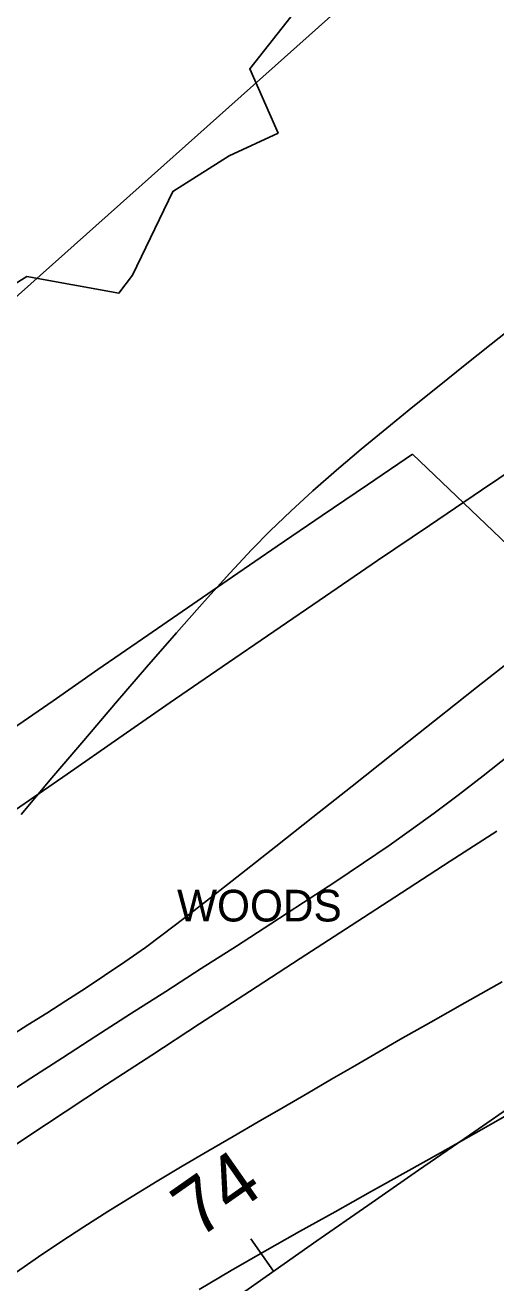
# Model space of a CAD drawing. Extents: x 1957117 to 1971063, y 701601 to 715861.
# Drawn here: x 1965032.6 to 1965056.4, y 708783.6 to 708847.1 of the extents above; entities that cross this region are included whole.
import ezdxf

# ---------------------------------------------------------------- set-up
doc = ezdxf.new("R2010")
doc.units = 0
for name, color, linetype in [('DT_X_Contour_Major', 7, 'Continuous'), ('DT_X_Contour_Minor', 7, 'Continuous'), ('DT_X_TIN_Hull', 7, 'Continuous'), ('GE_X_CL_20', 7, 'Continuous'), ('RW_X_Esmt_RR', 7, 'Continuous'), ('SC_Shading5', 7, 'Continuous'), ('VG_X_Text', 7, 'Continuous'), ('VG_X_Tree_Line_Rt', 7, 'Continuous')]:
    doc.layers.add(name, color=color, linetype=linetype)

msp = doc.modelspace()

# ---------------------------------------------------------------- linework, layer by layer
at = {"layer": 'DT_X_Contour_Major'}
for points in [[(1965056.737, 708798.8), (1965054.854, 708797.736), (1965053.131, 708796.761), (1965051.605, 708795.893), (1965050.312, 708795.152), (1965049.288, 708794.558), (1965048.121, 708793.875), (1965046.915, 708793.176), (1965045.678, 708792.46), (1965044.418, 708791.732), (1965043.143, 708790.992), (1965041.86, 708790.243), (1965040.577, 708789.487), (1965039.303, 708788.726), (1965038.044, 708787.962), (1965036.808, 708787.197), (1965035.604, 708786.433), (1965034.438, 708785.673), (1965033.319, 708784.918), (1965032.2, 708784.134)], [(1965056.737, 708798.8), (1965054.854, 708797.736), (1965053.131, 708796.761), (1965051.605, 708795.893), (1965050.312, 708795.152), (1965049.288, 708794.558), (1965048.121, 708793.875), (1965046.915, 708793.176), (1965045.678, 708792.46), (1965044.418, 708791.732), (1965043.143, 708790.992), (1965041.86, 708790.243), (1965040.577, 708789.487), (1965039.303, 708788.726), (1965038.044, 708787.962), (1965036.808, 708787.197), (1965035.604, 708786.433), (1965034.438, 708785.673), (1965033.319, 708784.918), (1965032.2, 708784.134)], [(1965041.431, 708783.266), (1965043.05, 708784.217), (1965044.75, 708785.195), (1965046.506, 708786.19), (1965048.296, 708787.193), (1965050.093, 708788.196), (1965051.874, 708789.189), (1965053.616, 708790.163), (1965055.293, 708791.109), (1965056.881, 708792.018)], [(1965041.431, 708783.266), (1965043.05, 708784.217), (1965044.75, 708785.195), (1965046.506, 708786.19), (1965048.296, 708787.193), (1965050.093, 708788.196), (1965051.874, 708789.189), (1965053.616, 708790.163), (1965055.293, 708791.109), (1965056.881, 708792.018)]]:
    msp.add_lwpolyline(points, dxfattribs=at)
at = {"layer": 'DT_X_Contour_Minor'}
for points in [[(1965032.429, 708807.234), (1965033.994, 708809.09), (1965035.595, 708810.976), (1965037.199, 708812.852), (1965038.773, 708814.675), (1965040.282, 708816.405), (1965041.694, 708817.999), (1965042.975, 708819.417), (1965044.092, 708820.618), (1965045.011, 708821.559), (1965046.053, 708822.556), (1965047.178, 708823.579), (1965048.371, 708824.622), (1965049.619, 708825.68), (1965050.907, 708826.746), (1965052.222, 708827.815), (1965053.549, 708828.881), (1965054.876, 708829.938), (1965056.188, 708830.981), (1965057.471, 708832.003)], [(1965032.429, 708807.234), (1965033.994, 708809.09), (1965035.595, 708810.976), (1965037.199, 708812.852), (1965038.773, 708814.675), (1965040.282, 708816.405), (1965041.694, 708817.999), (1965042.975, 708819.417), (1965044.092, 708820.618), (1965045.011, 708821.559), (1965046.053, 708822.556), (1965047.178, 708823.579), (1965048.371, 708824.622), (1965049.619, 708825.68), (1965050.907, 708826.746), (1965052.222, 708827.815), (1965053.549, 708828.881), (1965054.876, 708829.938), (1965056.188, 708830.981), (1965057.471, 708832.003)], [(1965031.831, 708796.024), (1965032.782, 708796.622), (1965033.734, 708797.22), (1965034.693, 708797.829), (1965035.665, 708798.456), (1965036.655, 708799.11), (1965037.669, 708799.8), (1965038.713, 708800.534), (1965039.547, 708801.149), (1965040.656, 708801.992), (1965042.006, 708803.037), (1965043.563, 708804.255), (1965045.297, 708805.618), (1965047.173, 708807.1), (1965049.158, 708808.671), (1965051.22, 708810.305), (1965053.327, 708811.974), (1965055.444, 708813.649), (1965057.539, 708815.304)], [(1965031.831, 708796.024), (1965032.782, 708796.622), (1965033.734, 708797.22), (1965034.693, 708797.829), (1965035.665, 708798.456), (1965036.655, 708799.11), (1965037.669, 708799.8), (1965038.713, 708800.534), (1965039.547, 708801.149), (1965040.656, 708801.992), (1965042.006, 708803.037), (1965043.563, 708804.255), (1965045.297, 708805.618), (1965047.173, 708807.1), (1965049.158, 708808.671), (1965051.22, 708810.305), (1965053.327, 708811.974), (1965055.444, 708813.649), (1965057.539, 708815.304)], [(1965057.078, 708810.212), (1965055.772, 708809.19), (1965054.509, 708808.218), (1965053.3, 708807.309), (1965052.157, 708806.475), (1965051.028, 708805.683), (1965049.726, 708804.798), (1965048.278, 708803.833), (1965046.709, 708802.802), (1965045.045, 708801.72), (1965043.312, 708800.602), (1965041.536, 708799.462), (1965039.743, 708798.313), (1965037.959, 708797.171), (1965036.21, 708796.05), (1965034.522, 708794.964), (1965032.92, 708793.927), (1965031.432, 708792.955)], [(1965057.078, 708810.212), (1965055.772, 708809.19), (1965054.509, 708808.218), (1965053.3, 708807.309), (1965052.157, 708806.475), (1965051.028, 708805.683), (1965049.726, 708804.798), (1965048.278, 708803.833), (1965046.709, 708802.802), (1965045.045, 708801.72), (1965043.312, 708800.602), (1965041.536, 708799.462), (1965039.743, 708798.313), (1965037.959, 708797.171), (1965036.21, 708796.05), (1965034.522, 708794.964), (1965032.92, 708793.927), (1965031.432, 708792.955)], [(1965056.46, 708806.4), (1965054.116, 708804.88), (1965051.652, 708803.284), (1965049.11, 708801.638), (1965046.535, 708799.97), (1965043.969, 708798.306), (1965041.455, 708796.674), (1965039.036, 708795.1), (1965036.754, 708793.61), (1965034.654, 708792.233), (1965032.778, 708790.994), (1965031.169, 708789.92)], [(1965056.46, 708806.4), (1965054.116, 708804.88), (1965051.652, 708803.284), (1965049.11, 708801.638), (1965046.535, 708799.97), (1965043.969, 708798.306), (1965041.455, 708796.674), (1965039.036, 708795.1), (1965036.754, 708793.61), (1965034.654, 708792.233), (1965032.778, 708790.994), (1965031.169, 708789.92)]]:
    msp.add_lwpolyline(points, dxfattribs=at)
at = {"layer": 'DT_X_TIN_Hull'}
msp.add_lwpolyline([(1965229.433, 708962.489), (1965134.592, 708906.013), (1965052.016, 708851.054), (1965014.475, 708817.576), (1964976.735, 708786.46), (1964887.737, 708725.236), (1964864.332, 708707.968), (1964815.132, 708662.146), (1964740.088, 708569.631), (1964688.369, 708544.978), (1964659.827, 708507.43), (1964628.565, 708467.346), (1964565.251, 708398.915), (1964542.619, 708352.932), (1964514.455, 708311.914), (1964482.812, 708271.341), (1964453.052, 708232.416), (1964424.104, 708190.997), (1964395.101, 708149.619)], dxfattribs=at)
at = {"layer": 'GE_X_CL_20'}
msp.add_line((1965045.186, 708784.185), (1965044.04, 708785.824), dxfattribs=at)
msp.add_arc((1966139.697, 707219.062), 1909.859, 120.84471, 144.852303, dxfattribs=at)
at = {"layer": 'RW_X_Esmt_RR'}
msp.add_lwpolyline([(1965052.205, 708825.429), (1965059.609, 708818.365)], dxfattribs=at)
for centre, radius, start, end in [((1966120.586, 707244.515), 1904.605, 120.74585, 145.147416), ((1966139.697, 707219.062), 1879.859, 120.84471, 144.852303), ((1966139.697, 707219.062), 1939.859, 124.097571, 144.852303)]:
    msp.add_arc(centre, radius, start, end, dxfattribs=at)
at = {"layer": 'SC_Shading5'}
for points in [[(1963589.678, 706586.994), (1963626.625, 706689.548), (1963651.76, 706746.832), (1963668.09, 706778.596), (1963682.768, 706805.402), (1963734.424, 706911.594), (1963826.849, 707116.717), (1963877.258, 707215.645), (1963964.981, 707354.472), (1964070.526, 707509.355), (1964132.574, 707601.994), (1964163.9, 707642.169), (1964191.2, 707685.167), (1964278.98, 707807.131), (1964326.11, 707874.364), (1964396.427, 707968.962), (1964508.519, 708133.679), (1964655.588, 708336.552), (1964745.319, 708429.172), (1964840.327, 708522.317), (1964988.178, 708660.245), (1965089.796, 708739.041), (1965251.743, 708835.216), (1965415.807, 708922.048), (1965866.2, 709149.38), (1966173.543, 709294.131), (1966283.627, 709338.196), (1966534.003, 709419.214), (1966689.084, 709471.266), (1967008.468, 709641.817), (1967166.677, 709750.124), (1967422.113, 709931.083), (1967818.707, 710198.831), (1968187.021, 710459.852), (1968360.589, 710592.493), (1968496.543, 710707.847), (1968606.427, 710809.378), (1968733.391, 710937.091), (1968807.28, 711025.4), (1968843.008, 711077.094), (1968863.233, 711106.099), (1968909.747, 711171.311), (1968974.133, 711279.559), (1969130.932, 711546.915), (1969247.433, 711744.686), (1969402.714, 712016.424), (1969505.287, 712191.789), (1969666.311, 712460.805), (1969771.586, 712639.896), (1969880.058, 712820.917), (1969964.994, 712955.706), (1969990.005, 713000.084), (1970030.065, 713068.479)], [(1963609.915, 706579.703), (1963646.615, 706681.572), (1963671.193, 706737.585), (1963687.092, 706768.511), (1963701.884, 706795.526), (1963753.906, 706902.469), (1963846.249, 707107.41), (1963895.973, 707204.994), (1963982.966, 707342.667), (1964088.35, 707497.312), (1964150.015, 707589.379), (1964181.502, 707629.761), (1964209.024, 707673.109), (1964296.517, 707794.674), (1964343.552, 707861.772), (1964413.958, 707956.489), (1964526.123, 708121.313), (1964672.104, 708322.686), (1964760.576, 708414.006), (1964855.195, 708506.77), (1965002.134, 708643.847), (1965101.925, 708721.226), (1965262.272, 708816.451), (1965425.685, 708902.939), (1965875.63, 709130.044), (1966182.13, 709274.398), (1966290.944, 709317.954), (1966540.737, 709398.785), (1966697.632, 709451.445), (1967019.644, 709623.399), (1967178.971, 709732.471), (1967434.35, 709913.39), (1967830.945, 710181.14), (1968199.774, 710442.525), (1968374.086, 710575.735), (1968510.806, 710691.739), (1968621.36, 710793.889), (1968749.296, 710922.58), (1968824.413, 711012.355), (1968860.678, 711064.827), (1968880.812, 711093.701), (1968927.778, 711159.547), (1968992.655, 711268.62), (1969149.476, 711536.015), (1969266.039, 711733.891), (1969421.336, 712005.657), (1969523.8, 712180.835), (1969684.812, 712449.831), (1969790.084, 712628.917), (1969898.385, 712809.653), (1969983.474, 712944.685), (1970008.657, 712989.367), (1970048.626, 713057.607)]]:
    msp.add_spline(points, degree=3, dxfattribs=at)
at = {"layer": 'VG_X_Tree_Line_Rt'}
msp.add_lwpolyline([(1965048.064, 708851.949), (1965046.306, 708847.818), (1965043.985, 708844.867), (1965045.415, 708841.63), (1965045.415, 708841.63), (1965042.95, 708840.48), (1965040.097, 708838.683), (1965038.055, 708834.468), (1965037.379, 708833.552), (1965032.716, 708834.386), (1965029.175, 708832.188), (1965026.063, 708828.947), (1965025.626, 708825.838), (1965023.071, 708823.621), (1965017.892, 708820.315), (1965013.865, 708821.043), (1965012.237, 708822.785), (1965008.931, 708824.765)], dxfattribs=at)

# ---------------------------------------------------------------- texts
at = {"layer": 'GE_X_CL_20'}
msp.add_text('74', height=2.8, rotation=34.9656, dxfattribs=at).set_placement((1965041.36, 708785.78))
at = {"layer": 'VG_X_Text'}
msp.add_text('WOODS', height=1.6, dxfattribs=at).set_placement((1965040.314, 708801.84))

doc.saveas('drawing.dxf')
